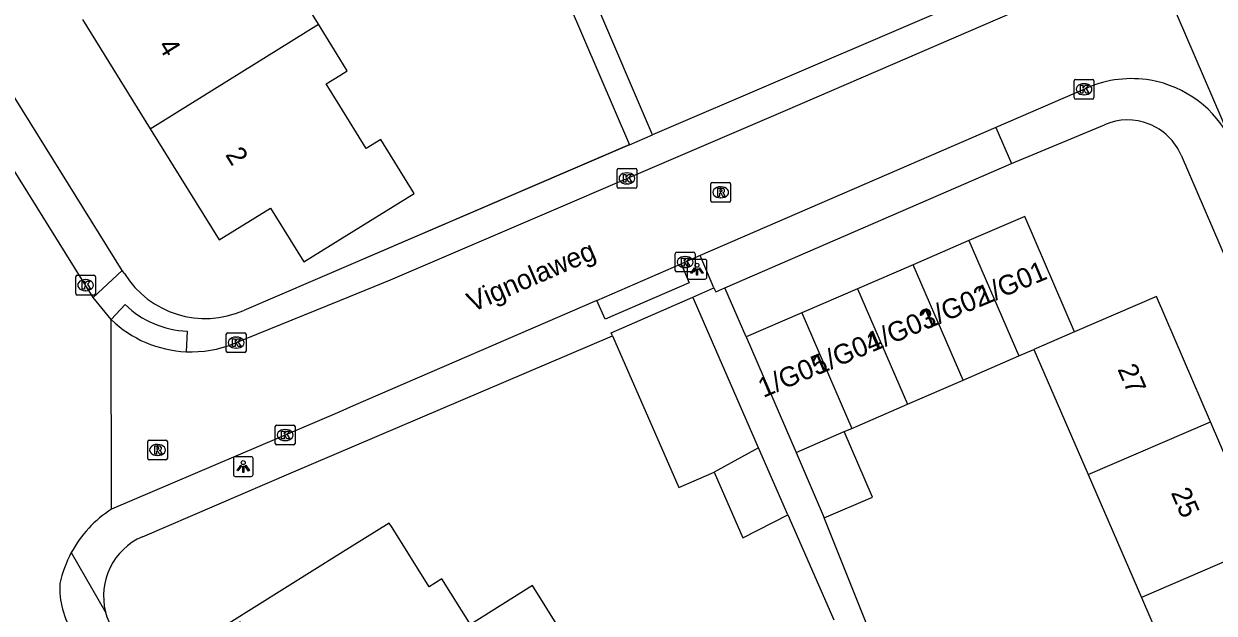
# Model space of a CAD drawing. Extents: x 159353 to 160616, y 385893 to 387321.
# Drawn here: x 159484 to 159544.3, y 386275.8 to 386305.6 of the extents above; entities that cross this region are included whole.
import ezdxf

# ---------------------------------------------------------------- set-up
doc = ezdxf.new("R2010")
doc.units = 0
for name, color, linetype in [('IMGEO_Kolk', 7, 'Continuous'), ('IMGEO_Lichtpunt', 7, 'Continuous'), ('IMGEO_Muur', 7, 'Continuous'), ('IMGEO_Openbare_ruimte_label', 7, 'Continuous'), ('IMGEO_Pand', 7, 'Continuous'), ('IMGEO_Pand_nummerreeks', 7, 'Continuous'), ('IMGEO_Rijbaan_lokaal_gesloten', 7, 'Continuous'), ('IMGEO_Rijbaan_lokaal_open', 7, 'Continuous'), ('IMGEO_Rioolput', 7, 'Continuous'), ('IMGEO_Voetpad_open', 7, 'Continuous')]:
    doc.layers.add(name, color=color, linetype=linetype)

msp = doc.modelspace()

# ---------------------------------------------------------------- linework, layer by layer
at = {"layer": 'IMGEO_Kolk'}
for p, q in [((159537.238, 386301.891), (159537.238, 386302.743)), ((159537.313, 386302.817), (159538.165, 386302.817)), ((159537.726, 386302.597), (159537.751, 386302.597)), ((159538.239, 386302.743), (159538.239, 386301.891)), ((159537.749, 386302.037), (159537.724, 386302.037)), ((159538.165, 386301.817), (159537.313, 386301.817)), ((159514.132, 386298.3), (159514.984, 386298.3)), ((159514.057, 386297.374), (159514.057, 386298.226)), ((159514.545, 386298.08), (159514.57, 386298.08)), ((159515.058, 386298.226), (159515.058, 386297.374)), ((159514.984, 386297.3), (159514.132, 386297.3)), ((159514.568, 386297.52), (159514.543, 386297.52)), ((159517.011, 386293.131), (159517.011, 386293.983)), ((159517.086, 386294.057), (159517.938, 386294.057)), ((159517.499, 386293.837), (159517.524, 386293.837)), ((159518.012, 386293.983), (159518.012, 386293.131)), ((159486.682, 386292.887), (159487.534, 386292.887)), ((159517.938, 386293.057), (159517.086, 386293.057)), ((159517.522, 386293.277), (159517.497, 386293.277)), ((159486.607, 386291.961), (159486.607, 386292.813)), ((159487.095, 386292.667), (159487.12, 386292.667)), ((159487.608, 386292.813), (159487.608, 386291.961)), ((159487.534, 386291.887), (159486.682, 386291.887)), ((159487.118, 386292.107), (159487.093, 386292.107)), ((159494.244, 386289.049), (159494.244, 386289.901)), ((159494.319, 386289.975), (159495.171, 386289.975)), ((159495.245, 386289.901), (159495.245, 386289.049)), ((159494.732, 386289.755), (159494.757, 386289.755)), ((159495.171, 386288.975), (159494.319, 386288.975)), ((159494.755, 386289.195), (159494.73, 386289.195)), ((159496.726, 386284.366), (159496.726, 386285.218)), ((159496.801, 386285.292), (159497.653, 386285.292)), ((159497.214, 386285.072), (159497.239, 386285.072)), ((159497.727, 386285.218), (159497.727, 386284.366)), ((159497.237, 386284.512), (159497.212, 386284.512)), ((159497.653, 386284.292), (159496.801, 386284.292))]:
    msp.add_line(p, q, dxfattribs=at)
for points in [[(159537.238, 386301.891), (159537.238, 386302.743)], [(159537.313, 386302.817), (159538.165, 386302.817)], [(159538.239, 386302.743), (159538.239, 386301.891)], [(159537.559, 386302.517), (159537.682, 386302.517), (159537.682, 386302.366), (159537.812, 386302.517), (159537.976, 386302.517), (159537.83, 386302.366), (159537.983, 386302.117), (159537.831, 386302.117), (159537.746, 386302.281), (159537.682, 386302.214), (159537.682, 386302.117), (159537.559, 386302.117), (159537.559, 386302.517)], [(159538.165, 386301.817), (159537.313, 386301.817)], [(159514.132, 386298.3), (159514.984, 386298.3)], [(159514.057, 386297.374), (159514.057, 386298.226)], [(159514.378, 386298), (159514.501, 386298), (159514.501, 386297.849), (159514.631, 386298), (159514.795, 386298), (159514.649, 386297.849), (159514.802, 386297.6), (159514.65, 386297.6), (159514.565, 386297.764), (159514.501, 386297.697), (159514.501, 386297.6), (159514.378, 386297.6), (159514.378, 386298)], [(159515.058, 386298.226), (159515.058, 386297.374)], [(159514.984, 386297.3), (159514.132, 386297.3)], [(159517.011, 386293.131), (159517.011, 386293.983)], [(159517.086, 386294.057), (159517.938, 386294.057)], [(159517.332, 386293.757), (159517.455, 386293.757), (159517.455, 386293.606), (159517.585, 386293.757), (159517.749, 386293.757), (159517.603, 386293.606), (159517.756, 386293.357), (159517.604, 386293.357), (159517.519, 386293.521), (159517.455, 386293.454), (159517.455, 386293.357), (159517.332, 386293.357), (159517.332, 386293.757)], [(159518.012, 386293.983), (159518.012, 386293.131)], [(159486.682, 386292.887), (159487.534, 386292.887)], [(159517.938, 386293.057), (159517.086, 386293.057)], [(159486.607, 386291.961), (159486.607, 386292.813)], [(159486.928, 386292.587), (159487.051, 386292.587), (159487.051, 386292.436), (159487.181, 386292.587), (159487.345, 386292.587), (159487.199, 386292.436), (159487.352, 386292.187), (159487.2, 386292.187), (159487.115, 386292.351), (159487.051, 386292.284), (159487.051, 386292.187), (159486.928, 386292.187), (159486.928, 386292.587)], [(159487.608, 386292.813), (159487.608, 386291.961)], [(159487.534, 386291.887), (159486.682, 386291.887)], [(159494.244, 386289.049), (159494.244, 386289.901)], [(159494.319, 386289.975), (159495.171, 386289.975)], [(159495.245, 386289.901), (159495.245, 386289.049)], [(159494.565, 386289.675), (159494.688, 386289.675), (159494.688, 386289.524), (159494.818, 386289.675), (159494.982, 386289.675), (159494.836, 386289.524), (159494.989, 386289.275), (159494.837, 386289.275), (159494.752, 386289.439), (159494.688, 386289.372), (159494.688, 386289.275), (159494.565, 386289.275), (159494.565, 386289.675)], [(159495.171, 386288.975), (159494.319, 386288.975)], [(159496.726, 386284.366), (159496.726, 386285.218)], [(159496.801, 386285.292), (159497.653, 386285.292)], [(159497.727, 386285.218), (159497.727, 386284.366)], [(159497.047, 386284.992), (159497.17, 386284.992), (159497.17, 386284.841), (159497.3, 386284.992), (159497.464, 386284.992), (159497.318, 386284.841), (159497.471, 386284.592), (159497.319, 386284.592), (159497.234, 386284.756), (159497.17, 386284.689), (159497.17, 386284.592), (159497.047, 386284.592), (159497.047, 386284.992)], [(159497.653, 386284.292), (159496.801, 386284.292)]]:
    msp.add_lwpolyline(points, dxfattribs=at)
for centre, start, end in [((159537.315, 386302.741), 91.55205, 178.44795), ((159537.315, 386302.741), 91.55205, 178.44795), ((159538.163, 386302.741), 1.55205, 88.44795), ((159538.163, 386302.741), 1.55205, 88.44795), ((159537.315, 386301.893), 181.55205, 268.44795), ((159537.315, 386301.893), 181.55205, 268.44795), ((159538.163, 386301.893), 271.55205, 358.44795), ((159538.163, 386301.893), 271.55205, 358.44795), ((159514.134, 386298.224), 91.55205, 178.44795), ((159514.134, 386298.224), 91.55205, 178.44795), ((159514.982, 386298.224), 1.55205, 88.44795), ((159514.982, 386298.224), 1.55205, 88.44795), ((159514.134, 386297.376), 181.55205, 268.44795), ((159514.134, 386297.376), 181.55205, 268.44795), ((159514.982, 386297.376), 271.55205, 358.44795), ((159514.982, 386297.376), 271.55205, 358.44795), ((159517.088, 386293.981), 91.55205, 178.44795), ((159517.088, 386293.981), 91.55205, 178.44795), ((159517.936, 386293.981), 1.55205, 88.44795), ((159517.936, 386293.981), 1.55205, 88.44795), ((159486.684, 386292.811), 91.55205, 178.44795), ((159486.684, 386292.811), 91.55205, 178.44795), ((159487.532, 386292.811), 1.55205, 88.44795), ((159487.532, 386292.811), 1.55205, 88.44795), ((159517.088, 386293.133), 181.55205, 268.44795), ((159517.088, 386293.133), 181.55205, 268.44795), ((159517.936, 386293.133), 271.55205, 358.44795), ((159517.936, 386293.133), 271.55205, 358.44795), ((159486.684, 386291.963), 181.55205, 268.44795), ((159486.684, 386291.963), 181.55205, 268.44795), ((159487.532, 386291.963), 271.55205, 358.44795), ((159487.532, 386291.963), 271.55205, 358.44795), ((159494.321, 386289.899), 91.55205, 178.44795), ((159494.321, 386289.899), 91.55205, 178.44795), ((159495.169, 386289.899), 1.55205, 88.44795), ((159495.169, 386289.899), 1.55205, 88.44795), ((159494.321, 386289.051), 181.55205, 268.44795), ((159494.321, 386289.051), 181.55205, 268.44795), ((159495.169, 386289.051), 271.55205, 358.44795), ((159495.169, 386289.051), 271.55205, 358.44795), ((159496.803, 386285.216), 91.55205, 178.44795), ((159496.803, 386285.216), 91.55205, 178.44795), ((159497.651, 386285.216), 1.55205, 88.44795), ((159497.651, 386285.216), 1.55205, 88.44795), ((159496.803, 386284.368), 181.55205, 268.44795), ((159496.803, 386284.368), 181.55205, 268.44795), ((159497.651, 386284.368), 271.55205, 358.44795), ((159497.651, 386284.368), 271.55205, 358.44795)]:
    msp.add_arc(centre, 0.0765, start, end, dxfattribs=at)
for centre, major_axis, ratio, start_param, end_param in [((159537.725, 386302.317), (-0.387, 0.002), 0.722429, 4.712389, 7.853982), ((159537.75, 386302.317), (-0.39, 0.002), 0.717154, 1.570796, 4.712389), ((159514.544, 386297.8), (-0.387, 0.002), 0.722429, 4.712389, 7.853982), ((159514.569, 386297.8), (-0.39, 0.002), 0.717154, 1.570796, 4.712389), ((159517.498, 386293.557), (-0.387, 0.002), 0.722429, 4.712389, 7.853982), ((159517.523, 386293.557), (-0.39, 0.002), 0.717154, 1.570796, 4.712389), ((159487.094, 386292.387), (-0.387, 0.002), 0.722429, 4.712389, 7.853982), ((159487.119, 386292.387), (-0.39, 0.002), 0.717154, 1.570796, 4.712389), ((159494.731, 386289.475), (-0.387, 0.002), 0.722429, 4.712389, 7.853982), ((159494.756, 386289.475), (-0.39, 0.002), 0.717154, 1.570796, 4.712389), ((159497.213, 386284.792), (-0.387, 0.002), 0.722429, 4.712389, 7.853982), ((159497.238, 386284.792), (-0.39, 0.002), 0.717154, 1.570796, 4.712389)]:
    msp.add_ellipse(centre, major_axis=major_axis, ratio=ratio, start_param=start_param, end_param=end_param, dxfattribs=at)
at = {"layer": 'IMGEO_Lichtpunt'}
for p, q in [((159517.613, 386293.598), (159517.613, 386292.791)), ((159517.613, 386293.598), (159517.613, 386292.791)), ((159518.515, 386293.693), (159517.707, 386293.693)), ((159518.515, 386293.693), (159517.707, 386293.693)), ((159518.609, 386292.791), (159518.609, 386293.598)), ((159518.609, 386292.791), (159518.609, 386293.598)), ((159517.707, 386292.697), (159518.515, 386292.697)), ((159517.707, 386292.697), (159518.515, 386292.697)), ((159494.602, 386283.596), (159494.602, 386282.789)), ((159494.602, 386283.596), (159494.602, 386282.789)), ((159495.504, 386283.691), (159494.696, 386283.691)), ((159495.504, 386283.691), (159494.696, 386283.691)), ((159495.598, 386282.789), (159495.598, 386283.596)), ((159495.598, 386282.789), (159495.598, 386283.596)), ((159494.696, 386282.695), (159495.504, 386282.695)), ((159494.696, 386282.695), (159495.504, 386282.695))]:
    msp.add_line(p, q, dxfattribs=at)
for points in [[(159517.987, 386293.262), (159518.026, 386293.234), (159517.838, 386292.972), (159517.8, 386292.999), (159517.987, 386293.262)], [(159518.089, 386293.214), (159518.136, 386293.214), (159518.136, 386292.892), (159518.089, 386292.892), (159518.089, 386293.214)], [(159518.199, 386293.234), (159518.237, 386293.261), (159518.424, 386292.999), (159518.385, 386292.971), (159518.199, 386293.234)], [(159494.976, 386283.26), (159495.015, 386283.232), (159494.827, 386282.97), (159494.789, 386282.997), (159494.976, 386283.26)], [(159495.078, 386283.212), (159495.125, 386283.212), (159495.125, 386282.89), (159495.078, 386282.89), (159495.078, 386283.212)], [(159495.188, 386283.232), (159495.226, 386283.259), (159495.413, 386282.997), (159495.374, 386282.969), (159495.188, 386283.232)]]:
    msp.add_lwpolyline(points, dxfattribs=at)
for centre in [(159518.112, 386293.396), (159495.101, 386283.394)]:
    msp.add_circle(centre, 0.0994, dxfattribs=at)
for centre, start, end in [((159517.707, 386293.598), 90, 180), ((159517.707, 386293.598), 90, 180), ((159518.515, 386293.598), 0, 90), ((159518.515, 386293.598), 0, 90), ((159517.707, 386292.791), 180, 270), ((159517.707, 386292.791), 180, 270), ((159518.515, 386292.791), 270, 0), ((159518.515, 386292.791), 270, 360), ((159494.696, 386283.596), 90, 180), ((159494.696, 386283.596), 90, 180), ((159495.504, 386283.596), 0, 90), ((159495.504, 386283.596), 0, 90), ((159494.696, 386282.789), 180, 270), ((159494.696, 386282.789), 180, 270), ((159495.504, 386282.789), 270, 0), ((159495.504, 386282.789), 270, 360)]:
    msp.add_arc(centre, 0.0946, start, end, dxfattribs=at)
at = {"layer": 'IMGEO_Muur'}
for points in [[(159514.706, 386299.513), (159498.741, 386292.659)], [(159497.528, 386282.873), (159513.832, 386289.817)]]:
    msp.add_lwpolyline(points, dxfattribs=at)
at = {"layer": 'IMGEO_Pand'}
for points in [[(159498.919, 386305.607), (159497.491, 386307.908), (159496.42, 386307.244), (159494.413, 386310.48)], [(159486.951, 386305.854), (159490.386, 386300.317)], [(159490.386, 386300.317), (159498.919, 386305.607)], [(159490.386, 386300.317), (159493.883, 386294.681), (159496.484, 386296.294), (159498.177, 386293.567), (159500, 386294.698), (159503.769, 386297.037), (159502.072, 386299.774), (159501.338, 386299.319), (159500, 386301.476), (159499.31, 386302.588), (159500, 386303.016), (159500.38, 386303.251), (159500, 386303.864), (159498.919, 386305.607)], [(159537.254, 386290.022), (159534.729, 386295.867), (159531.903, 386294.646)], [(159531.903, 386294.646), (159529.077, 386293.425)], [(159531.903, 386294.646), (159534.429, 386288.8)], [(159529.077, 386293.425), (159526.252, 386292.204)], [(159531.605, 386287.576), (159529.077, 386293.425)], [(159513.832, 386289.817), (159513.765, 386289.97), (159517.897, 386291.775)], [(159521.234, 386284.135), (159517.979, 386291.587), (159517.897, 386291.775)], [(159526.252, 386292.204), (159523.426, 386290.983)], [(159526.252, 386292.204), (159528.78, 386286.352)], [(159544.148, 386285.464), (159541.404, 386291.815), (159537.254, 386290.022)], [(159523.426, 386290.983), (159520.6, 386289.762)], [(159523.426, 386290.983), (159525.956, 386285.128)], [(159537.254, 386290.022), (159535.199, 386289.134)], [(159513.832, 386289.817), (159517.189, 386282.13), (159518.975, 386282.911)], [(159520.6, 386289.762), (159523.132, 386283.903)], [(159531.605, 386287.576), (159534.429, 386288.8)], [(159534.429, 386288.8), (159535.199, 386289.134)], [(159535.199, 386289.134), (159537.949, 386282.787)], [(159528.78, 386286.352), (159531.605, 386287.576)], [(159525.956, 386285.128), (159528.78, 386286.352)], [(159525.576, 386284.963), (159525.956, 386285.128)], [(159537.949, 386282.787), (159544.148, 386285.464)], [(159546.84, 386279.234), (159544.148, 386285.464)], [(159523.132, 386283.903), (159525.576, 386284.963)], [(159524.563, 386280.591), (159527.008, 386281.647), (159525.576, 386284.963)], [(159521.234, 386284.135), (159518.975, 386282.911)], [(159522.717, 386280.742), (159521.234, 386284.135)], [(159523.132, 386283.903), (159524.563, 386280.591)], [(159518.975, 386282.911), (159520.433, 386279.575), (159522.717, 386280.742)], [(159537.949, 386282.787), (159540.647, 386276.559)], [(159506.618, 386275.195), (159505.173, 386277.505), (159504.533, 386277.105), (159502.653, 386280.1), (159502.508, 386280.331), (159500, 386278.763), (159494.381, 386275.25), (159494.498, 386275.062), (159494.921, 386275.327), (159498.268, 386269.974)], [(159546.84, 386279.234), (159540.647, 386276.559)], [(159509.519, 386269.533), (159507.614, 386272.58), (159508.074, 386272.868), (159511.225, 386274.838), (159509.77, 386277.166), (159506.618, 386275.195)], [(159540.647, 386276.559), (159543.345, 386270.332)]]:
    msp.add_lwpolyline(points, dxfattribs=at)
at = {"layer": 'IMGEO_Rijbaan_lokaal_gesloten'}
msp.add_lwpolyline([(159538.567, 386315.088), (159538.773, 386314.614), (159545.199, 386299.697)], dxfattribs=at)
at = {"layer": 'IMGEO_Rijbaan_lokaal_open'}
for points in [[(159487.492, 386291.769), (159461.06, 386334.214), (159444.306, 386361.036)], [(159494.624, 386289.424), (159500, 386291.615), (159502.565, 386292.66), (159522.591, 386301.241), (159535.708, 386306.916)], [(159537.909, 386302.392), (159533.267, 386300.381)], [(159533.267, 386300.381), (159518.264, 386293.883)], [(159518.264, 386293.883), (159517.301, 386293.466)], [(159513.034, 386291.618), (159517.301, 386293.466)], [(159488.404, 386290.643), (159487.492, 386291.769)], [(159513.034, 386291.618), (159500.674, 386286.264), (159500, 386285.976), (159488.43, 386281.038)], [(159488.43, 386281.038), (159488.404, 386290.643)]]:
    msp.add_lwpolyline(points, dxfattribs=at)
for centre, radius, start, end in [((159540.143, 386297.238), 5.617, 80.1246, 113.43231), ((159540.144, 386297.229), 5.625, 26.01689, 80.1493), ((159492.456, 386294.853), 5.843, 226.09278, 267.55732), ((159492.464, 386294.84), 5.831, 267.46934, 291.73965), ((159491.659, 386275.99), 5.992, 122.60475, 151.67932), ((159491.666, 386275.988), 5.999, 151.69117, 167.71017), ((159490.11, 386277.059), 4.311, 177.26371, 212.12178)]:
    msp.add_arc(centre, radius, start, end, dxfattribs=at)
at = {"layer": 'IMGEO_Rioolput'}
for p, q in [((159518.815, 386296.667), (159518.815, 386297.519)), ((159518.89, 386297.593), (159519.742, 386297.593)), ((159519.303, 386297.373), (159519.328, 386297.373)), ((159519.816, 386297.519), (159519.816, 386296.667)), ((159519.742, 386296.593), (159518.89, 386296.593)), ((159519.326, 386296.813), (159519.301, 386296.813)), ((159490.257, 386283.608), (159490.257, 386284.46)), ((159490.332, 386284.534), (159491.184, 386284.534)), ((159491.258, 386284.46), (159491.258, 386283.608)), ((159490.745, 386284.314), (159490.77, 386284.314)), ((159491.184, 386283.534), (159490.332, 386283.534)), ((159490.768, 386283.754), (159490.743, 386283.754))]:
    msp.add_line(p, q, dxfattribs=at)
for points in [[(159518.815, 386296.667), (159518.815, 386297.519)], [(159518.89, 386297.593), (159519.742, 386297.593)], [(159519.404, 386297.291), (159519.152, 386297.293), (159519.152, 386296.893)], [(159519.33, 386297.212), (159519.276, 386297.212), (159519.276, 386297.131)], [(159519.276, 386297.131), (159519.328, 386297.131)], [(159519.816, 386297.519), (159519.816, 386296.667)], [(159519.742, 386296.593), (159518.89, 386296.593)], [(159519.152, 386296.893), (159519.276, 386296.893), (159519.276, 386297.055), (159519.287, 386297.055)], [(159519.334, 386297.026), (159519.405, 386296.893), (159519.545, 386296.893), (159519.48, 386297.019)], [(159490.257, 386283.608), (159490.257, 386284.46)], [(159490.332, 386284.534), (159491.184, 386284.534)], [(159491.258, 386284.46), (159491.258, 386283.608)], [(159490.846, 386284.232), (159490.594, 386284.234), (159490.594, 386283.834)], [(159490.594, 386283.834), (159490.718, 386283.834), (159490.718, 386283.996), (159490.729, 386283.996)], [(159490.772, 386284.153), (159490.718, 386284.153), (159490.718, 386284.072)], [(159490.718, 386284.072), (159490.77, 386284.072)], [(159490.776, 386283.967), (159490.847, 386283.834), (159490.987, 386283.834), (159490.922, 386283.96)], [(159491.184, 386283.534), (159490.332, 386283.534)]]:
    msp.add_lwpolyline(points, dxfattribs=at)
for centre, radius, start, end in [((159518.892, 386297.517), 0.0765, 91.55205, 178.44795), ((159518.892, 386297.517), 0.0765, 91.55205, 178.44795), ((159519.312, 386297.32), 0.19, 274.7715, 282.96867), ((159519.336, 386297.116), 0.0964, 77.00612, 93.18647), ((159519.35, 386297.173), 0.0378, 276.66336, 79.67722), ((159519.403, 386297.181), 0.109, 350.36119, 89.41601), ((159519.401, 386297.181), 0.112, 277.58423, 350.98172), ((159519.74, 386297.517), 0.0765, 1.55205, 88.44795), ((159519.74, 386297.517), 0.0765, 1.55205, 88.44795), ((159518.892, 386296.669), 0.0765, 181.55205, 268.44795), ((159518.892, 386296.669), 0.0765, 181.55205, 268.44795), ((159519.286, 386297.002), 0.0533, 26.02933, 88.69889), ((159519.385, 386296.966), 0.108, 29.51342, 73.79051), ((159519.74, 386296.669), 0.0765, 271.55205, 358.44795), ((159519.74, 386296.669), 0.0765, 271.55205, 358.44795), ((159490.334, 386284.458), 0.0765, 91.55205, 178.44795), ((159490.334, 386284.458), 0.0765, 91.55205, 178.44795), ((159491.182, 386284.458), 0.0765, 1.55205, 88.44795), ((159491.182, 386284.458), 0.0765, 1.55205, 88.44795), ((159490.728, 386283.943), 0.0533, 26.02933, 88.69889), ((159490.754, 386284.261), 0.19, 274.7715, 282.96867), ((159490.778, 386284.057), 0.0964, 77.00612, 93.18647), ((159490.792, 386284.114), 0.0378, 276.66336, 79.67722), ((159490.845, 386284.122), 0.109, 350.36119, 89.41601), ((159490.843, 386284.122), 0.112, 277.58423, 350.98172), ((159490.827, 386283.907), 0.108, 29.51342, 73.79051), ((159490.334, 386283.61), 0.0765, 181.55205, 268.44795), ((159490.334, 386283.61), 0.0765, 181.55205, 268.44795), ((159491.182, 386283.61), 0.0765, 271.55205, 358.44795), ((159491.182, 386283.61), 0.0765, 271.55205, 358.44795)]:
    msp.add_arc(centre, radius, start, end, dxfattribs=at)
for centre, major_axis, ratio, start_param, end_param in [((159519.302, 386297.093), (-0.387, 0.002), 0.722429, 4.712389, 7.853982), ((159519.327, 386297.093), (-0.39, 0.002), 0.717154, 1.570796, 4.712389), ((159490.744, 386284.034), (-0.387, 0.002), 0.722429, 4.712389, 7.853982), ((159490.769, 386284.034), (-0.39, 0.002), 0.717154, 1.570796, 4.712389)]:
    msp.add_ellipse(centre, major_axis=major_axis, ratio=ratio, start_param=start_param, end_param=end_param, dxfattribs=at)
at = {"layer": 'IMGEO_Voetpad_open'}
for points in [[(159488.971, 386293.139), (159458.454, 386342.171)], [(159510.801, 386308.548), (159514.684, 386299.503)], [(159535.268, 386308.34), (159515.861, 386300.009)], [(159515.861, 386300.009), (159512.935, 386306.824)], [(159533.267, 386300.381), (159534.062, 386298.547)], [(159534.062, 386298.547), (159538.777, 386300.519)], [(159514.684, 386299.503), (159515.861, 386300.009)], [(159514.684, 386299.503), (159498.741, 386292.659), (159495.124, 386291.106)], [(159542.657, 386298.98), (159563.791, 386250), (159564.438, 386248.501)], [(159519.525, 386292.25), (159534.062, 386298.547)], [(159518.971, 386292.251), (159518.264, 386293.883)], [(159488.971, 386293.139), (159487.492, 386291.769)], [(159489.075, 386292.971), (159488.971, 386293.139)], [(159517.301, 386293.466), (159517.714, 386292.512), (159513.447, 386290.664), (159513.034, 386291.618)], [(159517.897, 386291.775), (159518.971, 386292.251)], [(159518.971, 386292.251), (159519.059, 386292.048), (159519.525, 386292.25)], [(159520.6, 386289.762), (159519.525, 386292.25)], [(159488.404, 386290.643), (159489.117, 386291.4)], [(159492.255, 386290.054), (159492.207, 386289.015)], [(159489.993, 386279.64), (159497.528, 386282.873), (159513.832, 386289.817)], [(159522.717, 386280.742), (159525.049, 386275.419)], [(159526.962, 386274.606), (159524.563, 386280.591)], [(159486.384, 386278.833), (159488.118, 386275.823)]]:
    msp.add_lwpolyline(points, dxfattribs=at)
for centre, radius, start, end in [((159539.948, 386297.81), 2.951, 23.36297, 113.36558), ((159493.179, 386295.54), 4.842, 212.04618, 293.68314), ((159492.456, 386294.854), 4.805, 225.96939, 267.59817), ((159491.304, 386276.627), 3.286, 113.52049, 194.1568), ((159491.329, 386276.639), 3.313, 194.26569, 212.05806)]:
    msp.add_arc(centre, radius, start, end, dxfattribs=at)

# ---------------------------------------------------------------- texts
at = {"layer": 'IMGEO_Openbare_ruimte_label'}
msp.add_text('Vignolaweg', height=1, rotation=23.462, dxfattribs=at).set_placement((159506.722, 386291.007))
at = {"layer": 'IMGEO_Pand_nummerreeks'}
for s, rotation, p in [('4', 301.81807, (159490.748, 386304.514)), ('2', 301.81807, (159494.168, 386299.002)), ('1/G01', 22.73717, (159532.579, 386291.324)), ('1/G02', 22.73717, (159529.721, 386290.126)), ('1/G03', 22.73717, (159526.976, 386288.976)), ('1/G04', 22.73717, (159524.225, 386287.823)), ('1/G05', 22.73717, (159521.474, 386286.67)), ('27', 293.36845, (159539.419, 386288.139)), ('25', 293.36845, (159542.127, 386281.872))]:
    msp.add_text(s, height=1, rotation=rotation, dxfattribs=at).set_placement(p)

doc.saveas('drawing.dxf')
